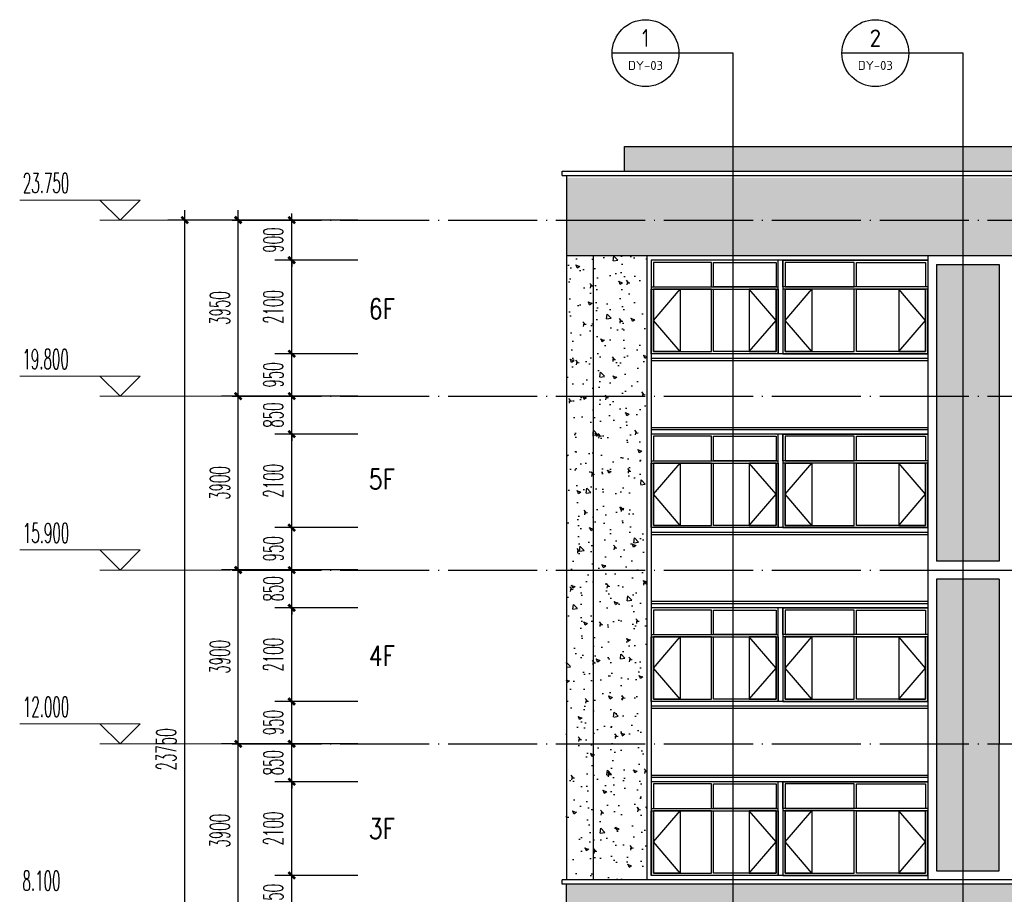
# Model space of a CAD drawing. Extents: x 1779708 to 7299578, y -1121471 to 88434.
# Tile 513 of 656: x 5117585 to 5139666, y -996934 to -977313. Entities that reach past the tile are written whole.
import ezdxf
from ezdxf.enums import TextEntityAlignment as Align

# ---------------------------------------------------------------- set-up
doc = ezdxf.new("R2010")
doc.units = 0
doc.header["$LTSCALE"] = 1000
doc.header["$MEASUREMENT"] = 0
doc.linetypes.add('DOTE', pattern=[2.42, 2, -0.2, 0.02, -0.2])
doc.layers.get('0').update_dxf_attribs({"linetype": 'CONTINUOUS'})
doc.layers.get('Defpoints').update_dxf_attribs({"linetype": 'CONTINUOUS'})
doc.layers.add('DIM_ELEV', color=3, linetype='CONTINUOUS', lineweight=13)
for name, color, linetype in [('DIM_IDEN', 3, 'CONTINUOUS'), ('DOTE', 1, 'DOTE'), ('PUB_DIM', 3, 'CONTINUOUS'), ('PUB_TEXT', 7, 'CONTINUOUS'), ('WINDOW', 2, 'CONTINUOUS'), ('立面中线', 140, 'CONTINUOUS'), ('立面填充图例白', 7, 'CONTINUOUS'), ('立面粗线', 30, 'CONTINUOUS'), ('立面细线', 114, 'CONTINUOUS')]:
    doc.layers.add(name, color=color, linetype=linetype)
doc.styles.add('_TCH_DIM', font='SIMPLEX.shx', dxfattribs={"width": 0.7, "bigfont": 'GBCBIG.shx'})
doc.styles.add('_TCH_DIM_T3', font='SIMPLEX.shx', dxfattribs={"width": 0.494118, "bigfont": 'GBCBIG.shx'})
doc.styles.add('dim_font', font='SIMPLEX.shx', dxfattribs={"width": 0.8})
doc.styles.get("Standard").update_dxf_attribs({"font": 'GBENOR', "bigfont": 'GBCBIG'})
doc.dimstyles.new('_TCH_ARCH&&150', dxfattribs={"dimtxt": 446.25, "dimasz": 150, "dimexe": 375, "dimexo": 450, "dimgap": 189.375, "dimtad": 1, "dimdec": 0, "dimzin": 0, "dimdsep": 46, "dimtxsty": '_TCH_DIM_T3', "dimblk": 'ARCHTICK', "dimcen": 0.09, "dimdle": 225, "dimclrt": 7, "dimazin": 2, "dimtfac": 1, "dimtdec": 0, "dimtix": 1, "dimtmove": 2, "dimatfit": 3, "dimfxl": 250, "dimtolj": 1, "dimtzin": 0, "dimarcsym": 0})
pattern_1 = [(130, (10336495.1, -59205), (-819.83101, -71.725885), [85.725, -942.975]), (185, (10336495.1, -59205), (158.59272, 859.75489), [68.58, -754.38]), (79.549, (10336426.76, -59211), (-661.24126, 788.0251), [72.855, -801.405]), (133.8158, (10336495.1, -58976.4), (-1219.85568, -189.19048), [128.5875, -1414.4625]), (83.3644, (10336393.4, -58992.2), (-1068.31906, 1113.415), [109.2825, -1202.1075]), (188.816, (10336495.1, -58976.4), (-1068.32073, 1113.41303), [102.87, -1131.57]), (159, (10336380.8, -59033.6), (-682.26696, -460.19483), [85.725, -942.975]), (214, (10336380.8, -59033.6), (-278.10913, 828.84585), [68.58, -754.38]), (108.5486, (10336323.9, -59071.9), (-960.37421, 368.65286), [72.855, -801.405]), (142.5, (10336495.08, -59205.02), (-13.898715, 380.497675), [0, -745.236, 0, -765.81, 0, -757.2375]), (172.5, (10336495.08, -59205), (-300.68848, 450.812587), [0, -436.626, 0, -728.091, 0, -288.6075]), (212.5, (10336749.97, -59205.02), (-610.157678, -25.779348), [0, -285.75, 0, -891.54, 0, -1183.005]), (222.5, (10336864.27, -59205), (-666.581316, 114.41921), [0, -371.475, 0, -592.074, 0, -840.105])]

# ---------------------------------------------------------------- blocks, each defined once
blk = doc.blocks.new('_ArchTick')
at = {"color": 0, "linetype": 'ByBlock', "const_width": 0.4}
blk.add_lwpolyline([(-0.5, -0.5), (0.5, 0.5)], dxfattribs=at)
blk = doc.blocks.new('*D3682')
at = {"layer": 'Defpoints', "color": 0, "transparency": 16777216}
for p in [(5121285, -981808), (5123218, -981808), (5123218, -1005558)]:
    blk.add_point(p, dxfattribs=at)
at = {"layer": 'PUB_DIM', "color": 0, "lineweight": -2, "transparency": 16777216}
for p, q in [((5121285, -1005783), (5121285, -981583)), ((5122768, -981808), (5120910, -981808)), ((5122768, -1005558), (5120910, -1005558))]:
    blk.add_line(p, q, dxfattribs=at)
at = {"layer": 'PUB_DIM', "color": 0, "lineweight": -2, "transparency": 16777216, "xscale": 150, "yscale": 150, "zscale": 150}
for p, rotation in [((5121285, -981808), 90), ((5121285, -1005558), 270)]:
    blk.add_blockref('_ArchTick', p, dxfattribs=dict(at, rotation=rotation))
at = {"layer": 'PUB_DIM', "color": 7, "transparency": 16777216, "insert": (5120872, -993683), "char_height": 446.2, "attachment_point": 5, "rotation": 90, "style": '_TCH_DIM_T3'}
blk.add_mtext('\\A1;23750', dxfattribs=at)
blk = doc.blocks.new('*D3686')
at = {"layer": 'Defpoints', "color": 0, "transparency": 16777216}
for p in [(5122485, -993558), (5124418, -993558), (5124418, -997458)]:
    blk.add_point(p, dxfattribs=at)
at = {"layer": 'PUB_DIM', "color": 0, "lineweight": -2, "transparency": 16777216}
for p, q in [((5122485, -997683), (5122485, -993333)), ((5123968, -993558), (5122110, -993558)), ((5123968, -997458), (5122110, -997458))]:
    blk.add_line(p, q, dxfattribs=at)
at = {"layer": 'PUB_DIM', "color": 0, "lineweight": -2, "transparency": 16777216, "xscale": 150, "yscale": 150, "zscale": 150}
for p, rotation in [((5122485, -993558), 90), ((5122485, -997458), 270)]:
    blk.add_blockref('_ArchTick', p, dxfattribs=dict(at, rotation=rotation))
at = {"layer": 'PUB_DIM', "color": 7, "transparency": 16777216, "insert": (5122072, -995508), "char_height": 446.2, "attachment_point": 5, "rotation": 90, "style": '_TCH_DIM_T3'}
blk.add_mtext('\\A1;3900', dxfattribs=at)
blk = doc.blocks.new('*D3687')
at = {"layer": 'Defpoints', "color": 0, "transparency": 16777216}
for p in [(5122485, -989658), (5124418, -989658), (5124418, -993558)]:
    blk.add_point(p, dxfattribs=at)
at = {"layer": 'PUB_DIM', "color": 0, "lineweight": -2, "transparency": 16777216}
for p, q in [((5122485, -993783), (5122485, -989433)), ((5123968, -989658), (5122110, -989658)), ((5123968, -993558), (5122110, -993558))]:
    blk.add_line(p, q, dxfattribs=at)
at = {"layer": 'PUB_DIM', "color": 0, "lineweight": -2, "transparency": 16777216, "xscale": 150, "yscale": 150, "zscale": 150}
for p, rotation in [((5122485, -989658), 90), ((5122485, -993558), 270)]:
    blk.add_blockref('_ArchTick', p, dxfattribs=dict(at, rotation=rotation))
at = {"layer": 'PUB_DIM', "color": 7, "transparency": 16777216, "insert": (5122072, -991608), "char_height": 446.2, "attachment_point": 5, "rotation": 90, "style": '_TCH_DIM_T3'}
blk.add_mtext('\\A1;3900', dxfattribs=at)
blk = doc.blocks.new('*D3688')
at = {"layer": 'Defpoints', "color": 0, "transparency": 16777216}
for p in [(5122485, -985758), (5124418, -985758), (5124418, -989658)]:
    blk.add_point(p, dxfattribs=at)
at = {"layer": 'PUB_DIM', "color": 0, "lineweight": -2, "transparency": 16777216}
for p, q in [((5122485, -989883), (5122485, -985533)), ((5123968, -985758), (5122110, -985758)), ((5123968, -989658), (5122110, -989658))]:
    blk.add_line(p, q, dxfattribs=at)
at = {"layer": 'PUB_DIM', "color": 0, "lineweight": -2, "transparency": 16777216, "xscale": 150, "yscale": 150, "zscale": 150}
for p, rotation in [((5122485, -985758), 90), ((5122485, -989658), 270)]:
    blk.add_blockref('_ArchTick', p, dxfattribs=dict(at, rotation=rotation))
at = {"layer": 'PUB_DIM', "color": 7, "transparency": 16777216, "insert": (5122072, -987708), "char_height": 446.2, "attachment_point": 5, "rotation": 90, "style": '_TCH_DIM_T3'}
blk.add_mtext('\\A1;3900', dxfattribs=at)
blk = doc.blocks.new('*D3689')
at = {"layer": 'Defpoints', "color": 0, "transparency": 16777216}
for p in [(5122485, -981808), (5124418, -981808), (5124418, -985758)]:
    blk.add_point(p, dxfattribs=at)
at = {"layer": 'PUB_DIM', "color": 0, "lineweight": -2, "transparency": 16777216}
for p, q in [((5122485, -985983), (5122485, -981583)), ((5123968, -981808), (5122110, -981808)), ((5123968, -985758), (5122110, -985758))]:
    blk.add_line(p, q, dxfattribs=at)
at = {"layer": 'PUB_DIM', "color": 0, "lineweight": -2, "transparency": 16777216, "xscale": 150, "yscale": 150, "zscale": 150}
for p, rotation in [((5122485, -981808), 90), ((5122485, -985758), 270)]:
    blk.add_blockref('_ArchTick', p, dxfattribs=dict(at, rotation=rotation))
at = {"layer": 'PUB_DIM', "color": 7, "transparency": 16777216, "insert": (5122072, -983783), "char_height": 446.2, "attachment_point": 5, "rotation": 90, "style": '_TCH_DIM_T3'}
blk.add_mtext('\\A1;3950', dxfattribs=at)
blk = doc.blocks.new('*D3708')
at = {"layer": 'Defpoints', "color": 0, "transparency": 16777216}
for p in [(5123685, -996508), (5125618, -996508), (5125618, -997458)]:
    blk.add_point(p, dxfattribs=at)
at = {"layer": 'PUB_DIM', "color": 0, "lineweight": -2, "transparency": 16777216}
for p, q in [((5123685, -997683), (5123685, -996283)), ((5125168, -996508), (5123310, -996508)), ((5125168, -997458), (5123310, -997458))]:
    blk.add_line(p, q, dxfattribs=at)
at = {"layer": 'PUB_DIM', "color": 0, "lineweight": -2, "transparency": 16777216, "xscale": 150, "yscale": 150, "zscale": 150}
for p, rotation in [((5123685, -996508), 90), ((5123685, -997458), 270)]:
    blk.add_blockref('_ArchTick', p, dxfattribs=dict(at, rotation=rotation))
at = {"layer": 'PUB_DIM', "color": 7, "transparency": 16777216, "insert": (5123272, -996983), "char_height": 446.2, "attachment_point": 5, "rotation": 90, "style": '_TCH_DIM_T3'}
blk.add_mtext('\\A1;950', dxfattribs=at)
blk = doc.blocks.new('*D3709')
at = {"layer": 'Defpoints', "color": 0, "transparency": 16777216}
for p in [(5123685, -994408), (5125618, -994408), (5125618, -996508)]:
    blk.add_point(p, dxfattribs=at)
at = {"layer": 'PUB_DIM', "color": 0, "lineweight": -2, "transparency": 16777216}
for p, q in [((5123685, -996733), (5123685, -994183)), ((5125168, -994408), (5123310, -994408)), ((5125168, -996508), (5123310, -996508))]:
    blk.add_line(p, q, dxfattribs=at)
at = {"layer": 'PUB_DIM', "color": 0, "lineweight": -2, "transparency": 16777216, "xscale": 150, "yscale": 150, "zscale": 150}
for p, rotation in [((5123685, -994408), 90), ((5123685, -996508), 270)]:
    blk.add_blockref('_ArchTick', p, dxfattribs=dict(at, rotation=rotation))
at = {"layer": 'PUB_DIM', "color": 7, "transparency": 16777216, "insert": (5123272, -995458), "char_height": 446.2, "attachment_point": 5, "rotation": 90, "style": '_TCH_DIM_T3'}
blk.add_mtext('\\A1;2100', dxfattribs=at)
blk = doc.blocks.new('*D3710')
at = {"layer": 'Defpoints', "color": 0, "transparency": 16777216}
for p in [(5123685, -993558), (5125618, -993558), (5125618, -994408)]:
    blk.add_point(p, dxfattribs=at)
at = {"layer": 'PUB_DIM', "color": 0, "lineweight": -2, "transparency": 16777216}
for p, q in [((5125168, -993558), (5123310, -993558)), ((5123685, -993558), (5123685, -993408)), ((5123685, -994408), (5123685, -993558)), ((5125168, -994408), (5123310, -994408)), ((5123685, -994408), (5123685, -994558))]:
    blk.add_line(p, q, dxfattribs=at)
at = {"layer": 'PUB_DIM', "color": 0, "lineweight": -2, "transparency": 16777216, "xscale": 150, "yscale": 150, "zscale": 150}
for p, rotation in [((5123685, -993558), 270), ((5123685, -994408), 90)]:
    blk.add_blockref('_ArchTick', p, dxfattribs=dict(at, rotation=rotation))
at = {"layer": 'PUB_DIM', "color": 7, "transparency": 16777216, "insert": (5123272, -993983), "char_height": 446.2, "attachment_point": 5, "rotation": 90, "style": '_TCH_DIM_T3'}
blk.add_mtext('\\A1;850', dxfattribs=at)
blk = doc.blocks.new('*D3711')
at = {"layer": 'Defpoints', "color": 0, "transparency": 16777216}
for p in [(5123685, -992608), (5125618, -992608), (5125618, -993558)]:
    blk.add_point(p, dxfattribs=at)
at = {"layer": 'PUB_DIM', "color": 0, "lineweight": -2, "transparency": 16777216}
for p, q in [((5123685, -993783), (5123685, -992383)), ((5125168, -992608), (5123310, -992608)), ((5125168, -993558), (5123310, -993558))]:
    blk.add_line(p, q, dxfattribs=at)
at = {"layer": 'PUB_DIM', "color": 0, "lineweight": -2, "transparency": 16777216, "xscale": 150, "yscale": 150, "zscale": 150}
for p, rotation in [((5123685, -992608), 90), ((5123685, -993558), 270)]:
    blk.add_blockref('_ArchTick', p, dxfattribs=dict(at, rotation=rotation))
at = {"layer": 'PUB_DIM', "color": 7, "transparency": 16777216, "insert": (5123272, -993083), "char_height": 446.2, "attachment_point": 5, "rotation": 90, "style": '_TCH_DIM_T3'}
blk.add_mtext('\\A1;950', dxfattribs=at)
blk = doc.blocks.new('*D3712')
at = {"layer": 'Defpoints', "color": 0, "transparency": 16777216}
for p in [(5123685, -990508), (5125618, -990508), (5125618, -992608)]:
    blk.add_point(p, dxfattribs=at)
at = {"layer": 'PUB_DIM', "color": 0, "lineweight": -2, "transparency": 16777216}
for p, q in [((5123685, -992833), (5123685, -990283)), ((5125168, -990508), (5123310, -990508)), ((5125168, -992608), (5123310, -992608))]:
    blk.add_line(p, q, dxfattribs=at)
at = {"layer": 'PUB_DIM', "color": 0, "lineweight": -2, "transparency": 16777216, "xscale": 150, "yscale": 150, "zscale": 150}
for p, rotation in [((5123685, -990508), 90), ((5123685, -992608), 270)]:
    blk.add_blockref('_ArchTick', p, dxfattribs=dict(at, rotation=rotation))
at = {"layer": 'PUB_DIM', "color": 7, "transparency": 16777216, "insert": (5123272, -991558), "char_height": 446.2, "attachment_point": 5, "rotation": 90, "style": '_TCH_DIM_T3'}
blk.add_mtext('\\A1;2100', dxfattribs=at)
blk = doc.blocks.new('*D3713')
at = {"layer": 'Defpoints', "color": 0, "transparency": 16777216}
for p in [(5123685, -989658), (5125618, -989658), (5125618, -990508)]:
    blk.add_point(p, dxfattribs=at)
at = {"layer": 'PUB_DIM', "color": 0, "lineweight": -2, "transparency": 16777216}
for p, q in [((5123685, -989658), (5123685, -989508)), ((5125168, -989658), (5123310, -989658)), ((5123685, -990508), (5123685, -989658)), ((5125168, -990508), (5123310, -990508)), ((5123685, -990508), (5123685, -990658))]:
    blk.add_line(p, q, dxfattribs=at)
at = {"layer": 'PUB_DIM', "color": 0, "lineweight": -2, "transparency": 16777216, "xscale": 150, "yscale": 150, "zscale": 150}
for p, rotation in [((5123685, -989658), 270), ((5123685, -990508), 90)]:
    blk.add_blockref('_ArchTick', p, dxfattribs=dict(at, rotation=rotation))
at = {"layer": 'PUB_DIM', "color": 7, "transparency": 16777216, "insert": (5123272, -990083), "char_height": 446.2, "attachment_point": 5, "rotation": 90, "style": '_TCH_DIM_T3'}
blk.add_mtext('\\A1;850', dxfattribs=at)
blk = doc.blocks.new('*D3714')
at = {"layer": 'Defpoints', "color": 0, "transparency": 16777216}
for p in [(5123685, -988708), (5125618, -988708), (5125618, -989658)]:
    blk.add_point(p, dxfattribs=at)
at = {"layer": 'PUB_DIM', "color": 0, "lineweight": -2, "transparency": 16777216}
for p, q in [((5123685, -989883), (5123685, -988483)), ((5125168, -988708), (5123310, -988708)), ((5125168, -989658), (5123310, -989658))]:
    blk.add_line(p, q, dxfattribs=at)
at = {"layer": 'PUB_DIM', "color": 0, "lineweight": -2, "transparency": 16777216, "xscale": 150, "yscale": 150, "zscale": 150}
for p, rotation in [((5123685, -988708), 90), ((5123685, -989658), 270)]:
    blk.add_blockref('_ArchTick', p, dxfattribs=dict(at, rotation=rotation))
at = {"layer": 'PUB_DIM', "color": 7, "transparency": 16777216, "insert": (5123272, -989183), "char_height": 446.2, "attachment_point": 5, "rotation": 90, "style": '_TCH_DIM_T3'}
blk.add_mtext('\\A1;950', dxfattribs=at)
blk = doc.blocks.new('*D3715')
at = {"layer": 'Defpoints', "color": 0, "transparency": 16777216}
for p in [(5123685, -986608), (5125618, -986608), (5125618, -988708)]:
    blk.add_point(p, dxfattribs=at)
at = {"layer": 'PUB_DIM', "color": 0, "lineweight": -2, "transparency": 16777216}
for p, q in [((5123685, -988933), (5123685, -986383)), ((5125168, -986608), (5123310, -986608)), ((5125168, -988708), (5123310, -988708))]:
    blk.add_line(p, q, dxfattribs=at)
at = {"layer": 'PUB_DIM', "color": 0, "lineweight": -2, "transparency": 16777216, "xscale": 150, "yscale": 150, "zscale": 150}
for p, rotation in [((5123685, -986608), 90), ((5123685, -988708), 270)]:
    blk.add_blockref('_ArchTick', p, dxfattribs=dict(at, rotation=rotation))
at = {"layer": 'PUB_DIM', "color": 7, "transparency": 16777216, "insert": (5123272, -987658), "char_height": 446.2, "attachment_point": 5, "rotation": 90, "style": '_TCH_DIM_T3'}
blk.add_mtext('\\A1;2100', dxfattribs=at)
blk = doc.blocks.new('*D3716')
at = {"layer": 'Defpoints', "color": 0, "transparency": 16777216}
for p in [(5123685, -985758), (5125618, -985758), (5125618, -986608)]:
    blk.add_point(p, dxfattribs=at)
at = {"layer": 'PUB_DIM', "color": 0, "lineweight": -2, "transparency": 16777216}
for p, q in [((5123685, -985758), (5123685, -985608)), ((5125168, -985758), (5123310, -985758)), ((5123685, -986608), (5123685, -985758)), ((5125168, -986608), (5123310, -986608)), ((5123685, -986608), (5123685, -986758))]:
    blk.add_line(p, q, dxfattribs=at)
at = {"layer": 'PUB_DIM', "color": 0, "lineweight": -2, "transparency": 16777216, "xscale": 150, "yscale": 150, "zscale": 150}
for p, rotation in [((5123685, -985758), 270), ((5123685, -986608), 90)]:
    blk.add_blockref('_ArchTick', p, dxfattribs=dict(at, rotation=rotation))
at = {"layer": 'PUB_DIM', "color": 7, "transparency": 16777216, "insert": (5123272, -986183), "char_height": 446.2, "attachment_point": 5, "rotation": 90, "style": '_TCH_DIM_T3'}
blk.add_mtext('\\A1;850', dxfattribs=at)
blk = doc.blocks.new('*D3717')
at = {"layer": 'Defpoints', "color": 0, "transparency": 16777216}
for p in [(5123685, -984808), (5125618, -984808), (5125618, -985758)]:
    blk.add_point(p, dxfattribs=at)
at = {"layer": 'PUB_DIM', "color": 0, "lineweight": -2, "transparency": 16777216}
for p, q in [((5123685, -985983), (5123685, -984583)), ((5125168, -984808), (5123310, -984808)), ((5125168, -985758), (5123310, -985758))]:
    blk.add_line(p, q, dxfattribs=at)
at = {"layer": 'PUB_DIM', "color": 0, "lineweight": -2, "transparency": 16777216, "xscale": 150, "yscale": 150, "zscale": 150}
for p, rotation in [((5123685, -984808), 90), ((5123685, -985758), 270)]:
    blk.add_blockref('_ArchTick', p, dxfattribs=dict(at, rotation=rotation))
at = {"layer": 'PUB_DIM', "color": 7, "transparency": 16777216, "insert": (5123272, -985283), "char_height": 446.2, "attachment_point": 5, "rotation": 90, "style": '_TCH_DIM_T3'}
blk.add_mtext('\\A1;950', dxfattribs=at)
blk = doc.blocks.new('*D3718')
at = {"layer": 'Defpoints', "color": 0, "transparency": 16777216}
for p in [(5123685, -982708), (5125618, -982708), (5125618, -984808)]:
    blk.add_point(p, dxfattribs=at)
at = {"layer": 'PUB_DIM', "color": 0, "lineweight": -2, "transparency": 16777216}
for p, q in [((5123685, -985033), (5123685, -982483)), ((5125168, -982708), (5123310, -982708)), ((5125168, -984808), (5123310, -984808))]:
    blk.add_line(p, q, dxfattribs=at)
at = {"layer": 'PUB_DIM', "color": 0, "lineweight": -2, "transparency": 16777216, "xscale": 150, "yscale": 150, "zscale": 150}
for p, rotation in [((5123685, -982708), 90), ((5123685, -984808), 270)]:
    blk.add_blockref('_ArchTick', p, dxfattribs=dict(at, rotation=rotation))
at = {"layer": 'PUB_DIM', "color": 7, "transparency": 16777216, "insert": (5123272, -983758), "char_height": 446.2, "attachment_point": 5, "rotation": 90, "style": '_TCH_DIM_T3'}
blk.add_mtext('\\A1;2100', dxfattribs=at)
blk = doc.blocks.new('*D3719')
at = {"layer": 'Defpoints', "color": 0, "transparency": 16777216}
for p in [(5123685, -981808), (5125618, -981808), (5125618, -982708)]:
    blk.add_point(p, dxfattribs=at)
at = {"layer": 'PUB_DIM', "color": 0, "lineweight": -2, "transparency": 16777216}
for p, q in [((5123685, -981808), (5123685, -981658)), ((5125168, -981808), (5123310, -981808)), ((5123685, -982708), (5123685, -981808)), ((5125168, -982708), (5123310, -982708)), ((5123685, -982708), (5123685, -982858))]:
    blk.add_line(p, q, dxfattribs=at)
at = {"layer": 'PUB_DIM', "color": 0, "lineweight": -2, "transparency": 16777216, "xscale": 150, "yscale": 150, "zscale": 150}
for p, rotation in [((5123685, -981808), 270), ((5123685, -982708), 90)]:
    blk.add_blockref('_ArchTick', p, dxfattribs=dict(at, rotation=rotation))
at = {"layer": 'PUB_DIM', "color": 7, "transparency": 16777216, "insert": (5123272, -982258), "char_height": 446.2, "attachment_point": 5, "rotation": 90, "style": '_TCH_DIM_T3'}
blk.add_mtext('\\A1;900', dxfattribs=at)

msp = doc.modelspace()

# ---------------------------------------------------------------- hatches: boundary and pattern name
at = {"layer": '立面填充图例白'}
h = msp.add_hatch(dxfattribs=at)
h.set_pattern_fill('AR-CONC', color=0, scale=450, style=0)
h.set_pattern_definition(pattern_1)
h.paths.add_polyline_path([(5131147.5, -980158.3), (5164047.5, -980158.3), (5164047.5, -980708.3), (5131147.5, -980708.3)])
h = msp.add_hatch(dxfattribs=at)
h.set_pattern_fill('AR-CONC', color=0, scale=450, style=0)
h.set_pattern_definition(pattern_1)
h.paths.add_polyline_path([(5129847.5, -980858.3), (5168247.5, -980858.3), (5172447.5, -980858.3), (5172447.5, -982608.3), (5129847.5, -982608.3)])
h = msp.add_hatch(dxfattribs=at)
h.set_pattern_fill('AR-CONC', color=0, scale=450, style=0)
h.set_pattern_definition(pattern_1)
h.paths.add_polyline_path([(5130447.5, -982608.3), (5131647.5, -982608.3), (5131647.5, -985758.3), (5130447.5, -985758.3)])
h.paths.add_polyline_path([(5130447.5, -985758.3), (5131647.5, -985758.3), (5131647.5, -989658.3), (5130447.5, -989658.3)])
h.paths.add_polyline_path([(5130447.5, -989658.3), (5131647.5, -989658.3), (5131647.5, -993558.3), (5130447.5, -993558.3)])
h.paths.add_polyline_path([(5130447.5, -993558.3), (5131647.5, -993558.3), (5131647.5, -996608.3), (5130447.5, -996608.3)])
h = msp.add_hatch(dxfattribs=at)
h.set_pattern_fill('AR-CONC', color=0, scale=450, style=0)
h.set_pattern_definition(pattern_1)
h.paths.add_polyline_path([(5129847.5, -996708.3), (5164947.5, -996708.3), (5171547.5, -996708.3), (5190147.5, -996708.3), (5190147.5, -998208.3), (5171547.5, -998208.3), (5164947.5, -998208.3), (5129847.5, -998208.3)])
at = {"layer": '立面细线'}
h = msp.add_hatch(dxfattribs=at)
h.set_pattern_fill('AR-CONC', color=256, scale=450, style=0)
h.set_pattern_definition(pattern_1)
h.paths.add_polyline_path([(5129847.5, -982608.3), (5130447.5, -982608.3), (5130447.5, -985758.3), (5129847.5, -985758.3)])
h.paths.add_polyline_path([(5129847.5, -985758.3), (5130447.5, -985758.3), (5130447.5, -989658.3), (5129847.5, -989658.3)])
h.paths.add_polyline_path([(5129847.5, -989658.3), (5130447.5, -989658.3), (5130447.5, -993558.3), (5129847.5, -993558.3)])
h.paths.add_polyline_path([(5129847.5, -993558.3), (5130447.5, -993558.3), (5130447.5, -996608.3), (5129847.5, -996608.3)])
h = msp.add_hatch(dxfattribs=at)
h.set_pattern_fill('圆形花纹', color=256, scale=100, style=0)
h.set_pattern_definition([(180, (10490815.57, -59130.02), (-300, 150), [12, -288]), (90, (10490884.57, -59061.02), (150, 300), [12, -288]), (135, (10490866.57, -59007.02), (-2e-14, 299.9999995), [12.727922, -411.53614]), (135, (10490761.57, -59112.02), (-2e-14, 299.9999995), [12.727922, -411.53614]), (45, (10490857.57, -59112.02), (299.9999995, 2e-14), [12.727922, -411.53614]), (45, (10490752.57, -59007.02), (299.9999995, 2e-14), [12.727922, -411.53614]), (143.1301023, (10490857.57, -58998.02), (-300, 300), [15, -1485]), (143.1301023, (10490773.57, -59121.02), (-300, 300), [15, -1485]), (126.8698976, (10490752.57, -59103.02), (300, -300), [15, -1485]), (126.8698976, (10490875.57, -59019.02), (300, -300), [15, -1485]), (53.1301023, (10490866.57, -59103.02), (300, 300), [15, -1485]), (53.1301023, (10490743.57, -59019.02), (300, 300), [15, -1485]), (36.8698977, (10490761.57, -58998.02), (300, 300), [15, -1485]), (36.8698977, (10490845.57, -59121.02), (300, 300), [15, -1485]), (168.6900675, (10490803.57, -59130.02), (-299.9999992, 4e-07), [15.297058, -1514.4087]), (168.6900675, (10490830.57, -58983.02), (-299.9999992, 4e-07), [15.297058, -1514.4087]), (101.3099325, (10490884.57, -59049.02), (-4e-07, 299.9999992), [15.297058, -1514.4087]), (101.3099325, (10490737.57, -59076.02), (-4e-07, 299.9999992), [15.297058, -1514.4087]), (78.6900675, (10490734.57, -59049.02), (2e-08, -299.99999724), [15.297058, -1514.4087]), (78.6900675, (10490881.57, -59076.02), (2e-08, -299.99999724), [15.297058, -1514.4087]), (11.3099325, (10490815.57, -59130.02), (299.9999992, 4e-07), [15.297058, -1514.4087]), (11.3099325, (10490788.57, -58983.02), (299.9999992, 4e-07), [15.297058, -1514.4087]), (158.1985905, (10490845.57, -58989.02), (-599.9999998, 299.99999935), [16.155494, -1599.3939]), (158.1985905, (10490788.57, -59127.02), (-599.9999998, 299.99999935), [16.155494, -1599.3939]), (111.8014095, (10490881.57, -59034.02), (299.99999675, -599.9999933), [16.155494, -1599.3939]), (111.8014095, (10490743.57, -59091.02), (299.99999675, -599.9999933), [16.155494, -1599.3939]), (68.1985905, (10490875.57, -59091.02), (299.99999935, 599.9999998), [16.155494, -1599.3939]), (68.1985905, (10490737.57, -59034.02), (299.99999935, 599.9999998), [16.155494, -1599.3939]), (21.8014095, (10490830.57, -59127.02), (600.00000017, 299.9999984), [16.155494, -1599.3939]), (21.8014095, (10490773.57, -58989.02), (600.00000017, 299.9999984), [16.155494, -1599.3939])])
h.paths.add_polyline_path([(5138147.5, -989458.3), (5139547.5, -989458.3), (5139547.5, -982808.3), (5138147.5, -982808.3)])
h.paths.add_polyline_path([(5138147.5, -996406.1), (5139547.5, -996406.1), (5139547.5, -989860.6), (5138147.5, -989860.6)])

# ---------------------------------------------------------------- linework, layer by layer
at = {"layer": 'DIM_ELEV'}
for p, q in [((5120285, -981358.3), (5117585, -981358.3)), ((5119835, -981808.3), (5119385, -981358.3)), ((5119835, -981808.3), (5120285, -981358.3)), ((5122310, -981808.3), (5119385, -981808.3)), ((5120285, -985308.3), (5117585, -985308.3)), ((5119835, -985758.3), (5119385, -985308.3)), ((5119835, -985758.3), (5120285, -985308.3)), ((5122310, -985758.3), (5119385, -985758.3)), ((5120285, -989208.3), (5117585, -989208.3)), ((5119835, -989658.3), (5119385, -989208.3)), ((5119835, -989658.3), (5120285, -989208.3)), ((5122310, -989658.3), (5119385, -989658.3)), ((5120285, -993108.3), (5117585, -993108.3)), ((5119835, -993558.3), (5119385, -993108.3)), ((5119835, -993558.3), (5120285, -993108.3)), ((5122310, -993558.3), (5119385, -993558.3))]:
    msp.add_line(p, q, dxfattribs=at)
at = {"layer": 'DIM_IDEN'}
for p, q in [((5132369.1, -978063), (5130869.1, -978063)), ((5133587.1, -978063), (5132369.1, -978063)), ((5133587.1, -1009524.2), (5133587.1, -978063)), ((5137523.6, -978063), (5136023.6, -978063)), ((5138741.6, -978063), (5137523.6, -978063)), ((5138741.6, -1009504.4), (5138741.6, -978063))]:
    msp.add_line(p, q, dxfattribs=at)
for centre in [(5131619.1, -978063), (5136773.6, -978063)]:
    msp.add_circle(centre, 750, dxfattribs=at)
at = {"layer": 'DOTE'}
for p, q in [((5122351, -981808.3), (5214144.1, -981808.3)), ((5122351, -985758.3), (5214144.1, -985758.3)), ((5122351, -989658.3), (5214144.1, -989658.3)), ((5122351, -993558.3), (5214144.1, -993558.3))]:
    msp.add_line(p, q, dxfattribs=at)
at = {"layer": 'WINDOW'}
for points in [[(5131797.5, -983308.3), (5133097.5, -983308.3), (5133097.5, -982758.3), (5131797.5, -982758.3)], [(5134547.5, -983308.3), (5133147.5, -983308.3), (5133147.5, -982758.3), (5134547.5, -982758.3)], [(5134747.5, -983308.3), (5136297.5, -983308.3), (5136297.5, -982758.3), (5134747.5, -982758.3)], [(5137897.5, -983308.3), (5136347.5, -983308.3), (5136347.5, -982758.3), (5137897.5, -982758.3)], [(5131797.5, -984758.3), (5133097.5, -984758.3), (5133097.5, -983358.3), (5131797.5, -983358.3)], [(5134547.5, -984758.3), (5133147.5, -984758.3), (5133147.5, -983358.3), (5134547.5, -983358.3)], [(5134747.5, -984758.3), (5136297.5, -984758.3), (5136297.5, -983358.3), (5134747.5, -983358.3)], [(5137897.5, -984758.3), (5136347.5, -984758.3), (5136347.5, -983358.3), (5137897.5, -983358.3)], [(5131797.5, -987208.3), (5133097.5, -987208.3), (5133097.5, -986658.3), (5131797.5, -986658.3)], [(5134547.5, -987208.3), (5133147.5, -987208.3), (5133147.5, -986658.3), (5134547.5, -986658.3)], [(5134747.5, -987208.3), (5136297.5, -987208.3), (5136297.5, -986658.3), (5134747.5, -986658.3)], [(5137897.5, -987208.3), (5136347.5, -987208.3), (5136347.5, -986658.3), (5137897.5, -986658.3)], [(5131797.5, -988658.3), (5133097.5, -988658.3), (5133097.5, -987258.3), (5131797.5, -987258.3)], [(5134547.5, -988658.3), (5133147.5, -988658.3), (5133147.5, -987258.3), (5134547.5, -987258.3)], [(5134747.5, -988658.3), (5136297.5, -988658.3), (5136297.5, -987258.3), (5134747.5, -987258.3)], [(5137897.5, -988658.3), (5136347.5, -988658.3), (5136347.5, -987258.3), (5137897.5, -987258.3)], [(5131797.5, -991108.3), (5133097.5, -991108.3), (5133097.5, -990558.3), (5131797.5, -990558.3)], [(5134547.5, -991108.3), (5133147.5, -991108.3), (5133147.5, -990558.3), (5134547.5, -990558.3)], [(5134747.5, -991108.3), (5136297.5, -991108.3), (5136297.5, -990558.3), (5134747.5, -990558.3)], [(5137897.5, -991108.3), (5136347.5, -991108.3), (5136347.5, -990558.3), (5137897.5, -990558.3)], [(5131797.5, -992558.3), (5133097.5, -992558.3), (5133097.5, -991158.3), (5131797.5, -991158.3)], [(5134547.5, -992558.3), (5133147.5, -992558.3), (5133147.5, -991158.3), (5134547.5, -991158.3)], [(5134747.5, -992558.3), (5136297.5, -992558.3), (5136297.5, -991158.3), (5134747.5, -991158.3)], [(5137897.5, -992558.3), (5136347.5, -992558.3), (5136347.5, -991158.3), (5137897.5, -991158.3)], [(5131797.5, -995008.3), (5133097.5, -995008.3), (5133097.5, -994458.3), (5131797.5, -994458.3)], [(5134547.5, -995008.3), (5133147.5, -995008.3), (5133147.5, -994458.3), (5134547.5, -994458.3)], [(5134747.5, -995008.3), (5136297.5, -995008.3), (5136297.5, -994458.3), (5134747.5, -994458.3)], [(5137897.5, -995008.3), (5136347.5, -995008.3), (5136347.5, -994458.3), (5137897.5, -994458.3)], [(5131797.5, -996458.3), (5133097.5, -996458.3), (5133097.5, -995058.3), (5131797.5, -995058.3)], [(5134547.5, -996458.3), (5133147.5, -996458.3), (5133147.5, -995058.3), (5134547.5, -995058.3)], [(5134747.5, -996458.3), (5136297.5, -996458.3), (5136297.5, -995058.3), (5134747.5, -995058.3)], [(5137897.5, -996458.3), (5136347.5, -996458.3), (5136347.5, -995058.3), (5137897.5, -995058.3)]]:
    msp.add_lwpolyline(points, close=True, dxfattribs=at)
at = {"layer": '立面中线'}
for points in [[(5131147.5, -980158.3), (5164047.5, -980158.3)], [(5131147.5, -980708.3), (5131147.5, -980158.3)], [(5130447.5, -982608.3), (5130447.5, -996608.3)], [(5131647.5, -982608.3), (5131647.5, -996608.3)], [(5137947.5, -982708.3), (5131747.5, -982708.3)], [(5131747.5, -982708.3), (5131747.5, -996508.3)], [(5134597.5, -984808.3), (5134597.5, -982708.3)], [(5134697.5, -982708.3), (5134697.5, -984808.3)], [(5137947.5, -984808.3), (5131747.5, -984808.3)], [(5131747.5, -984908.3), (5137947.5, -984908.3)], [(5131747.5, -984958.3), (5137947.5, -984958.3)], [(5131747.5, -986458.3), (5137947.5, -986458.3)], [(5131747.5, -986508.3), (5137947.5, -986508.3)], [(5137947.5, -986608.3), (5131747.5, -986608.3)], [(5134597.5, -988708.3), (5134597.5, -986608.3)], [(5134697.5, -986608.3), (5134697.5, -988708.3)], [(5137947.5, -988708.3), (5131747.5, -988708.3)], [(5131747.5, -988808.3), (5137947.5, -988808.3)], [(5131747.5, -988858.3), (5137947.5, -988858.3)], [(5131747.5, -990358.3), (5137947.5, -990358.3)], [(5131747.5, -990408.3), (5137947.5, -990408.3)], [(5137947.5, -990508.3), (5131747.5, -990508.3)], [(5134597.5, -992608.3), (5134597.5, -990508.3)], [(5134697.5, -990508.3), (5134697.5, -992608.3)], [(5137947.5, -992608.3), (5131747.5, -992608.3)], [(5131747.5, -992708.3), (5137947.5, -992708.3)], [(5131747.5, -992758.3), (5137947.5, -992758.3)], [(5131747.5, -994258.3), (5137947.5, -994258.3)], [(5131747.5, -994308.3), (5137947.5, -994308.3)], [(5137947.5, -994408.3), (5131747.5, -994408.3)], [(5134597.5, -996508.3), (5134597.5, -994408.3)], [(5134697.5, -994408.3), (5134697.5, -996508.3)], [(5137947.5, -996508.3), (5131747.5, -996508.3)]]:
    msp.add_lwpolyline(points, dxfattribs=at)
for points in [[(5131747.5, -983308.3), (5134597.5, -983308.3), (5134597.5, -982708.3), (5131747.5, -982708.3)], [(5134697.5, -982708.3), (5137947.5, -982708.3), (5137947.5, -983308.3), (5134697.5, -983308.3)], [(5131747.5, -983358.3), (5134597.5, -983358.3), (5134597.5, -984808.3), (5131747.5, -984808.3)], [(5134697.5, -984808.3), (5137947.5, -984808.3), (5137947.5, -983358.3), (5134697.5, -983358.3)], [(5131747.5, -987208.3), (5134597.5, -987208.3), (5134597.5, -986608.3), (5131747.5, -986608.3)], [(5134697.5, -986608.3), (5137947.5, -986608.3), (5137947.5, -987208.3), (5134697.5, -987208.3)], [(5131747.5, -987258.3), (5134597.5, -987258.3), (5134597.5, -988708.3), (5131747.5, -988708.3)], [(5134697.5, -988708.3), (5137947.5, -988708.3), (5137947.5, -987258.3), (5134697.5, -987258.3)], [(5131747.5, -991108.3), (5134597.5, -991108.3), (5134597.5, -990508.3), (5131747.5, -990508.3)], [(5134697.5, -990508.3), (5137947.5, -990508.3), (5137947.5, -991108.3), (5134697.5, -991108.3)], [(5131747.5, -991158.3), (5134597.5, -991158.3), (5134597.5, -992608.3), (5131747.5, -992608.3)], [(5134697.5, -992608.3), (5137947.5, -992608.3), (5137947.5, -991158.3), (5134697.5, -991158.3)], [(5131747.5, -995008.3), (5134597.5, -995008.3), (5134597.5, -994408.3), (5131747.5, -994408.3)], [(5134697.5, -994408.3), (5137947.5, -994408.3), (5137947.5, -995008.3), (5134697.5, -995008.3)], [(5131747.5, -995058.3), (5134597.5, -995058.3), (5134597.5, -996508.3), (5131747.5, -996508.3)], [(5134697.5, -996508.3), (5137947.5, -996508.3), (5137947.5, -995058.3), (5134697.5, -995058.3)]]:
    msp.add_lwpolyline(points, close=True, dxfattribs=at)
at = {"layer": '立面粗线'}
for points in [[(5129747.5, -980708.3), (5168247.5, -980708.3)], [(5129747.5, -980808.3), (5129747.5, -980708.3)], [(5129747.5, -980808.3), (5168247.5, -980808.3)], [(5129847.5, -980808.3), (5129847.5, -982608.3)], [(5168247.5, -982608.3), (5129847.5, -982608.3)], [(5137947.5, -982608.3), (5137947.5, -985758.3)], [(5138147.5, -982808.3), (5138147.5, -985758.3)], [(5138147.5, -982808.3), (5139547.5, -982808.3)], [(5139547.5, -982808.3), (5139547.5, -985758.3)], [(5137947.5, -985758.3), (5137947.5, -989658.3)], [(5138147.5, -985758.3), (5138147.5, -989458.3)], [(5139547.5, -985758.3), (5139547.5, -989458.3)], [(5139547.5, -989458.3), (5138147.5, -989458.3)], [(5137947.5, -989658.3), (5137947.5, -993558.3)], [(5137947.5, -989658.3), (5139747.5, -989658.3)], [(5138147.5, -989860.6), (5138147.5, -993558.3)], [(5139547.5, -989860.6), (5138147.5, -989860.6)], [(5139547.5, -989860.6), (5139547.5, -993558.3)], [(5137947.5, -993558.3), (5137947.5, -996608.3)], [(5138147.5, -993558.3), (5138147.5, -996406.1), (5139547.5, -996406.1), (5139547.5, -993558.3)], [(5164947.5, -996608.3), (5129747.5, -996608.3)], [(5129747.5, -996708.3), (5129747.5, -996608.3)], [(5164947.5, -996708.3), (5129747.5, -996708.3)], [(5129847.5, -998208.3), (5129847.5, -996708.3)]]:
    msp.add_lwpolyline(points, dxfattribs=at)
at = {"layer": '立面细线'}
for points in [[(5129847.5, -982608.3), (5129847.5, -996608.3)], [(5132397.5, -984758.3), (5131797.5, -984758.3), (5131797.5, -983358.3), (5132397.5, -983358.3), (5132397.5, -984758.3), (5131797.5, -984058.3), (5132397.5, -983358.3)], [(5133947.5, -984758.3), (5134547.5, -984758.3), (5134547.5, -983358.3), (5133947.5, -983358.3), (5133947.5, -984758.3), (5134547.5, -984058.3), (5133947.5, -983358.3)], [(5135347.5, -984758.3), (5134747.5, -984758.3), (5134747.5, -983358.3), (5135347.5, -983358.3), (5135347.5, -984758.3), (5134747.5, -984058.3), (5135347.5, -983358.3)], [(5137297.5, -984758.3), (5137897.5, -984758.3), (5137897.5, -983358.3), (5137297.5, -983358.3), (5137297.5, -984758.3), (5137897.5, -984058.3), (5137297.5, -983358.3)], [(5132397.5, -988658.3), (5131797.5, -988658.3), (5131797.5, -987258.3), (5132397.5, -987258.3), (5132397.5, -988658.3), (5131797.5, -987958.3), (5132397.5, -987258.3)], [(5133947.5, -988658.3), (5134547.5, -988658.3), (5134547.5, -987258.3), (5133947.5, -987258.3), (5133947.5, -988658.3), (5134547.5, -987958.3), (5133947.5, -987258.3)], [(5135347.5, -988658.3), (5134747.5, -988658.3), (5134747.5, -987258.3), (5135347.5, -987258.3), (5135347.5, -988658.3), (5134747.5, -987958.3), (5135347.5, -987258.3)], [(5137297.5, -988658.3), (5137897.5, -988658.3), (5137897.5, -987258.3), (5137297.5, -987258.3), (5137297.5, -988658.3), (5137897.5, -987958.3), (5137297.5, -987258.3)], [(5132397.5, -992558.3), (5131797.5, -992558.3), (5131797.5, -991158.3), (5132397.5, -991158.3), (5132397.5, -992558.3), (5131797.5, -991858.3), (5132397.5, -991158.3)], [(5133947.5, -992558.3), (5134547.5, -992558.3), (5134547.5, -991158.3), (5133947.5, -991158.3), (5133947.5, -992558.3), (5134547.5, -991858.3), (5133947.5, -991158.3)], [(5135347.5, -992558.3), (5134747.5, -992558.3), (5134747.5, -991158.3), (5135347.5, -991158.3), (5135347.5, -992558.3), (5134747.5, -991858.3), (5135347.5, -991158.3)], [(5137297.5, -992558.3), (5137897.5, -992558.3), (5137897.5, -991158.3), (5137297.5, -991158.3), (5137297.5, -992558.3), (5137897.5, -991858.3), (5137297.5, -991158.3)], [(5132397.5, -996458.3), (5131797.5, -996458.3), (5131797.5, -995058.3), (5132397.5, -995058.3), (5132397.5, -996458.3), (5131797.5, -995758.3), (5132397.5, -995058.3)], [(5133947.5, -996458.3), (5134547.5, -996458.3), (5134547.5, -995058.3), (5133947.5, -995058.3), (5133947.5, -996458.3), (5134547.5, -995758.3), (5133947.5, -995058.3)], [(5135347.5, -996458.3), (5134747.5, -996458.3), (5134747.5, -995058.3), (5135347.5, -995058.3), (5135347.5, -996458.3), (5134747.5, -995758.3), (5135347.5, -995058.3)], [(5137297.5, -996458.3), (5137897.5, -996458.3), (5137897.5, -995058.3), (5137297.5, -995058.3), (5137297.5, -996458.3), (5137897.5, -995758.3), (5137297.5, -995058.3)]]:
    msp.add_lwpolyline(points, dxfattribs=at)

# ---------------------------------------------------------------- texts
at = {"layer": 'PUB_DIM', "color": 7, "char_height": 450, "attachment_point": 5, "style": 'dim_font'}
for s, insert in [('6F', (5125707.9, -983799.5)), ('5F', (5125707.9, -987620.9)), ('4F', (5125707.9, -991581.5)), ('3F', (5125707.9, -995461))]:
    msp.add_mtext(s, dxfattribs=dict(at, insert=insert))
at = {"layer": 'PUB_TEXT', "color": 7}
for s, height, width, p, p2 in [('1', 403.5, 0.995924, (5131545.1, -977925.8), (5131693.1, -977925.8)), ('2', 391.9, 0.995924, (5136644.3, -977924.2), (5136902.8, -977924.2)), ('DY-03', 201.97, 1.022865, (5131227.8, -978440.1), (5132010.5, -978440.1)), ('DY-03', 201.97, 1.022865, (5136382.2, -978440.1), (5137164.9, -978440.1))]:
    msp.add_text(s, height=height, dxfattribs=dict(at, width=width)).set_placement(p, p2, align=Align.FIT)
at = {"layer": 'PUB_TEXT', "color": 7, "style": '_TCH_DIM', "width": 0.494118}
for s, p in [('23.750', (5117656.4, -981200.8)), ('19.800', (5117645.9, -985150.8)), ('15.900', (5117656.4, -989050.8)), ('12.000', (5117656.4, -992950.8)), ('8.100', (5117648, -996850.8))]:
    msp.add_text(s, height=446.25, dxfattribs=at).set_placement(p)

# ---------------------------------------------------------------- dimensions: what is measured, and where the dimension line sits
at = {"layer": 'PUB_DIM'}
for p1, p2, picture, middle in [((5123217.8, -1005558.3), (5123217.8, -981808.3), '*D3682', (5120872.5, -993683.3)), ((5124417.8, -985758.3), (5124417.8, -981808.3), '*D3689', (5122072.5, -983783.3)), ((5125617.8, -982708.3), (5125617.8, -981808.3), '*D3719', (5123272.5, -982258.3)), ((5125617.8, -984808.3), (5125617.8, -982708.3), '*D3718', (5123272.5, -983758.3)), ((5125617.8, -985758.3), (5125617.8, -984808.3), '*D3717', (5123272.5, -985283.3)), ((5124417.8, -989658.3), (5124417.8, -985758.3), '*D3688', (5122072.5, -987708.3)), ((5125617.8, -986608.3), (5125617.8, -985758.3), '*D3716', (5123272.5, -986183.3)), ((5125617.8, -988708.3), (5125617.8, -986608.3), '*D3715', (5123272.5, -987658.3)), ((5125617.8, -989658.3), (5125617.8, -988708.3), '*D3714', (5123272.5, -989183.3)), ((5124417.8, -993558.3), (5124417.8, -989658.3), '*D3687', (5122072.5, -991608.3)), ((5125617.8, -990508.3), (5125617.8, -989658.3), '*D3713', (5123272.5, -990083.3)), ((5125617.8, -992608.3), (5125617.8, -990508.3), '*D3712', (5123272.5, -991558.3)), ((5125617.8, -993558.3), (5125617.8, -992608.3), '*D3711', (5123272.5, -993083.3)), ((5124417.8, -997458.3), (5124417.8, -993558.3), '*D3686', (5122072.5, -995508.3)), ((5125617.8, -994408.3), (5125617.8, -993558.3), '*D3710', (5123272.5, -993983.3)), ((5125617.8, -996508.3), (5125617.8, -994408.3), '*D3709', (5123272.5, -995458.3)), ((5125617.8, -997458.3), (5125617.8, -996508.3), '*D3708', (5123272.5, -996983.3))]:
    dim = msp.add_aligned_dim(p1=p1, p2=p2, distance=1932.8, dimstyle='_TCH_ARCH&&150', dxfattribs=at)
    dim.commit()
    dim.dimension.update_dxf_attribs({"geometry": picture, "text_midpoint": middle})

doc.saveas('drawing.dxf')
